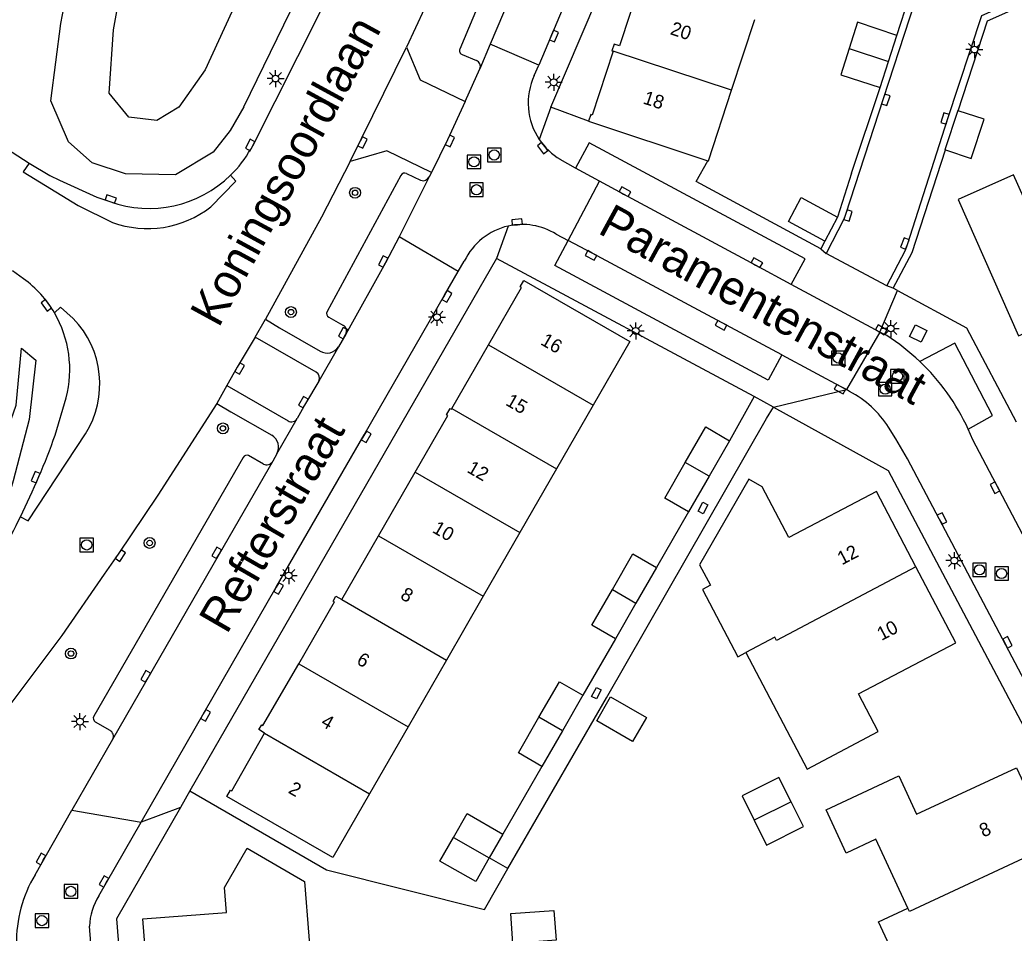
# Model space of a CAD drawing. Extents: x 136000 to 138005, y 398500 to 400500.
# Drawn here: x 137280.4 to 137353.6, y 399646.5 to 399713.7 of the extents above; entities that cross this region are included whole.
import ezdxf

# ---------------------------------------------------------------- set-up
doc = ezdxf.new("R2010")
doc.units = 0
for name, color, linetype in [('gg-afsc-hekwerk', 7, 'Continuous'), ('gg-anno-huisnummerreeks BGT', 7, 'Continuous'), ('gg-anno-openbare ruimte label', 7, 'Continuous'), ('gg-bbg-bijgebouw', 7, 'Continuous'), ('gg-bbg-hoofdgebouw', 7, 'Continuous'), ('gg-bbg-tussenscheiding', 7, 'Continuous'), ('gg-knt-BGT kruinlijn', 7, 'Continuous'), ('gg-knt-bovenkant onderkant talud', 7, 'Continuous'), ('gg-knt-verharding', 7, 'Continuous'), ('gg-knt-verharding nz', 7, 'Continuous'), ('gt-bbg-plantopografie pand', 7, 'Continuous'), ('gt-grn-groengrens', 7, 'Continuous'), ('gt-grn-vlakafsluiter', 7, 'Continuous'), ('gt-grn-weggrens', 7, 'Continuous'), ('gt-symb-boom', 7, 'Continuous'), ('gt-symb-kolk', 7, 'Continuous'), ('gt-symb-kolk center center', 7, 'Continuous'), ('gt-symb-lichtmast', 7, 'Continuous'), ('gt-symb-rioolschacht', 7, 'Continuous')]:
    doc.layers.add(name, color=color, linetype=linetype)

# ---------------------------------------------------------------- blocks, each defined once
blk = doc.blocks.new('gt0-LMAST')
at = {"layer": 'gt-symb-lichtmast'}
for p, q in [((-0.182, 0.173), (-0.447, 0.438)), ((-0.005, 0.246), (-0.005, 0.621)), ((0.172, 0.173), (0.437, 0.438)), ((-0.255, -0.004), (-0.63, -0.004)), ((-0.182, -0.181), (-0.447, -0.446)), ((-0.005, -0.254), (-0.005, -0.629)), ((0.437, -0.446), (0.172, -0.181)), ((0.245, -0.004), (0.62, -0.004))]:
    blk.add_line(p, q, dxfattribs=at)
blk.add_circle((-0.005, -0.004), 0.25, dxfattribs=at)
blk = doc.blocks.new('gt0-RS')
at = {"layer": 'gt-symb-rioolschacht'}
blk.add_lwpolyline([(-0.5, -0.5), (0.5, -0.5), (0.5, 0.5), (-0.5, 0.5)], close=True, dxfattribs=at)
blk.add_circle((0, 0), 0.375, dxfattribs=at)
blk = doc.blocks.new('gt0-KOLK')
at = {"layer": 'gt-symb-kolk'}
blk.add_lwpolyline([(0, 0), (0.375, 0), (0.375, 0.4), (-0.375, 0.4), (-0.375, 0), (0, 0)], dxfattribs=at)
blk = doc.blocks.new('gt0-KOLKCC')
at = {"layer": 'gt-symb-kolk center center'}
blk.add_lwpolyline([(-0.375, 0.2), (0.375, 0.2), (0.375, -0.2), (-0.375, -0.2)], close=True, dxfattribs=at)
blk = doc.blocks.new('gt0-BOOM')
at = {"layer": 'gt-symb-boom'}
for radius in [0.4, 0.2]:
    blk.add_circle((0, 0), radius, dxfattribs=at)

msp = doc.modelspace()

# ---------------------------------------------------------------- linework, layer by layer
at = {"layer": 'gg-afsc-hekwerk'}
for p, q in [((137341.638, 399702.393), (137340.609, 399699.176)), ((137334.459, 399685.975), (137332.665, 399682.727)), ((137329.633, 399677.509), (137327.28, 399673.399)), ((137324.258, 399668.163), (137321.869, 399664.011)), ((137318.856, 399658.772), (137315.982, 399653.805)), ((137316.34, 399651.266), (137314.976, 399652.047))]:
    msp.add_line(p, q, dxfattribs=at)
msp.add_lwpolyline([(137292.959, 399656.986), (137303.006, 399651.162), (137314.639, 399648.247), (137316.34, 399651.266)], dxfattribs=at)
at = {"layer": 'gg-bbg-bijgebouw'}
for p, q in [((137344.344, 399710.608), (137344.961, 399712.526)), ((137343.726, 399708.69), (137344.344, 399710.608)), ((137337.936, 399700.616), (137340.609, 399699.176)), ((137340.609, 399699.176), (137339.671, 399697.398)), ((137329.403, 399681.12), (137330.905, 399683.737)), ((137330.905, 399683.737), (137332.665, 399682.727)), ((137332.665, 399682.727), (137331.149, 399680.118)), ((137331.149, 399680.118), (137329.633, 399677.509)), ((137327.28, 399673.399), (137325.769, 399670.781)), ((137325.769, 399670.781), (137324.258, 399668.163)), ((137321.869, 399664.011), (137320.363, 399661.392)), ((137320.363, 399661.392), (137318.856, 399658.772)), ((137333.574, 399656.604), (137334.471, 399654.816)), ((137315.982, 399653.805), (137314.984, 399652.061)), ((137314.984, 399652.061), (137314.976, 399652.047))]:
    msp.add_line(p, q, dxfattribs=at)
for points in [[(137344.961, 399712.526), (137342.078, 399713.491), (137341.455, 399711.557)], [(137341.455, 399711.557), (137340.832, 399709.622), (137343.726, 399708.69)], [(137349.486, 399706.992), (137349.454, 399707.003), (137348.503, 399704.127), (137348.551, 399704.111)], [(137348.551, 399704.111), (137350.435, 399703.488), (137351.387, 399706.362), (137349.486, 399706.992)], [(137339.671, 399697.398), (137336.983, 399698.846), (137337.936, 399700.616)], [(137329.633, 399677.509), (137327.901, 399678.503), (137329.403, 399681.12)], [(137324.037, 399671.781), (137325.548, 399674.399), (137327.28, 399673.399)], [(137324.258, 399668.163), (137322.526, 399669.163), (137324.037, 399671.781)], [(137318.629, 399662.389), (137320.135, 399665.008), (137321.869, 399664.011)], [(137326.546, 399662.377), (137325.526, 399660.619), (137322.895, 399662.133), (137323.908, 399663.892), (137326.546, 399662.377)], [(137318.856, 399658.772), (137317.122, 399659.769), (137318.629, 399662.389)], [(137337.197, 399656.164), (137336.291, 399657.968), (137333.574, 399656.604)], [(137334.471, 399654.816), (137335.385, 399652.996), (137338.102, 399654.359), (137337.197, 399656.164)], [(137312.351, 399653.56), (137313.352, 399655.31), (137315.982, 399653.805)], [(137314.976, 399652.047), (137313.986, 399650.316), (137311.35, 399651.81), (137312.351, 399653.56)]]:
    msp.add_lwpolyline(points, dxfattribs=at)
at = {"layer": 'gg-bbg-hoofdgebouw'}
for p, q in [((137332.81, 399708.496), (137334.521, 399713.692)), ((137322.275, 399706.217), (137331.052, 399703.315)), ((137312.225, 399685.091), (137314.924, 399689.77)), ((137322.625, 399685.333), (137319.929, 399680.652)), ((137306.833, 399675.728), (137309.527, 399680.41)), ((137319.929, 399680.652), (137317.233, 399675.97)), ((137304.138, 399671.046), (137306.833, 399675.728)), ((137317.233, 399675.97), (137314.538, 399671.289)), ((137314.538, 399671.289), (137311.839, 399666.602)), ((137311.839, 399666.602), (137309.007, 399661.684)), ((137309.007, 399661.684), (137306.17, 399656.759))]:
    msp.add_line(p, q, dxfattribs=at)
for points in [[(137326.102, 399716.465), (137324.55, 399711.76), (137324.162, 399711.895), (137323.992, 399711.406), (137324.098, 399711.369)], [(137324.098, 399711.369), (137322.55, 399706.676), (137322.444, 399706.712), (137322.275, 399706.217)], [(137331.052, 399703.315), (137331.098, 399703.3), (137332.81, 399708.496)], [(137359.984, 399701.191), (137355.025, 399698.989), (137353.548, 399702.271), (137349.481, 399700.463), (137353.921, 399690.432), (137357.495, 399692.012), (137359.209, 399688.177), (137364.956, 399690.728)], [(137314.924, 399689.77), (137317.362, 399693.997), (137317.265, 399694.052), (137317.523, 399694.508), (137325.324, 399690.02), (137322.625, 399685.333)], [(137309.527, 399680.41), (137311.926, 399684.578), (137311.839, 399684.628), (137312.103, 399685.09), (137312.195, 399685.038), (137312.225, 399685.091)], [(137346.37, 399673.449), (137343.467, 399678.989), (137337.027, 399675.614), (137335.045, 399679.345), (137334.081, 399679.89), (137330.447, 399673.611), (137331.255, 399672.097), (137330.675, 399671.782), (137333.259, 399666.842), (137333.843, 399667.15)], [(137333.843, 399667.15), (137338.361, 399658.587), (137343.579, 399661.345), (137342.131, 399664.109), (137349.297, 399667.864), (137346.37, 399673.449)], [(137300.959, 399666.328), (137303.583, 399670.876), (137303.492, 399670.927), (137303.701, 399671.3), (137304.138, 399671.046)], [(137298.454, 399661.211), (137298.018, 399661.481), (137298.239, 399661.838), (137298.334, 399661.779), (137300.959, 399666.328)], [(137295.939, 399657.035), (137296.031, 399656.98), (137298.454, 399661.211)], [(137345.779, 399648.348), (137343.424, 399653.423), (137341.239, 399652.406), (137339.756, 399655.595), (137345.102, 399658.087), (137346.413, 399655.271), (137353.762, 399658.685), (137356.413, 399653.013)], [(137306.17, 399656.759), (137303.478, 399652.083), (137295.663, 399656.576), (137295.939, 399657.035)], [(137289.982, 399641.323), (137289.496, 399647.563), (137295.661, 399648.044), (137295.513, 399649.87), (137297.16, 399652.762), (137301.395, 399650.304), (137302.029, 399642.27)], [(137347.613, 399638.751), (137343.605, 399647.343), (137345.779, 399648.348)]]:
    msp.add_lwpolyline(points, dxfattribs=at)
at = {"layer": 'gg-bbg-tussenscheiding'}
for p, q in [((137341.455, 399711.557), (137344.344, 399710.608)), ((137332.81, 399708.496), (137324.098, 399711.369)), ((137314.924, 399689.77), (137322.625, 399685.333)), ((137312.225, 399685.091), (137319.929, 399680.652)), ((137331.149, 399680.118), (137329.403, 399681.12)), ((137309.527, 399680.41), (137317.233, 399675.97)), ((137306.833, 399675.728), (137314.538, 399671.289)), ((137324.037, 399671.781), (137325.769, 399670.781)), ((137304.138, 399671.046), (137311.839, 399666.602)), ((137300.959, 399666.328), (137309.007, 399661.684)), ((137320.363, 399661.392), (137318.629, 399662.389)), ((137298.454, 399661.211), (137306.17, 399656.759)), ((137337.197, 399656.164), (137334.471, 399654.816)), ((137312.351, 399653.56), (137314.984, 399652.061))]:
    msp.add_line(p, q, dxfattribs=at)
for points in [[(137346.37, 399673.449), (137336.101, 399668.037), (137335.977, 399668.273), (137333.843, 399667.15)], [(137356.413, 399653.013), (137345.894, 399648.102), (137345.779, 399648.348)]]:
    msp.add_lwpolyline(points, dxfattribs=at)
at = {"layer": 'gg-knt-BGT kruinlijn'}
for p, q in [((137283.466, 399713.415), (137284.532, 399719.173)), ((137296.915, 399707.286), (137301.003, 399715.645)), ((137282.721, 399707.713), (137283.466, 399713.415)), ((137284.035, 399704.71), (137282.721, 399707.713)), ((137296.915, 399707.286), (137295.918, 399705.533)), ((137295.918, 399705.533), (137294.677, 399703.935)), ((137285.765, 399703.165), (137284.035, 399704.71)), ((137294.677, 399703.935), (137291.886, 399702.272)), ((137288.226, 399702.358), (137285.765, 399703.165)), ((137291.886, 399702.272), (137288.226, 399702.358))]:
    msp.add_line(p, q, dxfattribs=at)
at = {"layer": 'gg-knt-bovenkant onderkant talud'}
msp.add_lwpolyline([(137316.112, 399764.694), (137314.45, 399762.905), (137308.704, 399744.7), (137304.855, 399734.455), (137300.459, 399724.505), (137296.049, 399714.263), (137294.074, 399709.999), (137292.147, 399707.26), (137290.535, 399706.283), (137288.464, 399706.522), (137287.015, 399708.279), (137287.342, 399712.934), (137288.715, 399720.53), (137294.507, 399732.071), (137298.822, 399740.548), (137303.184, 399748.152), (137308.966, 399757.485), (137314.68, 399769.646), (137317.31, 399775.012), (137319.297, 399774.055), (137316.442, 399768.152), (137316.622, 399766.234)], dxfattribs=at)
at = {"layer": 'gg-knt-verharding'}
for p, q in [((137319.427, 399727.201), (137312.814, 399711.526)), ((137344.961, 399712.526), (137347.04, 399718.967)), ((137304.756, 399703.257), (137308.891, 399711.669)), ((137315.038, 399711.877), (137314.295, 399710.082)), ((137318.615, 399710.336), (137315.038, 399711.877)), ((137312.983, 399711.114), (137314.033, 399710.685)), ((137318.294, 399709.572), (137318.615, 399710.336)), ((137313.216, 399707.67), (137314.295, 399710.082)), ((137341.638, 399702.393), (137343.726, 399708.69)), ((137322.275, 399706.217), (137319.517, 399707.247)), ((137321.326, 399702.779), (137320.204, 399703.417)), ((137323.096, 399701.816), (137321.326, 399702.779)), ((137308.48, 399702.235), (137303.052, 399692.224)), ((137310.564, 399702.122), (137308.359, 399697.725)), ((137310.73, 399702.46), (137310.564, 399702.122)), ((137320.788, 399697.461), (137323.096, 399701.816)), ((137312.7, 399695.181), (137308.359, 399697.725)), ((137319.9, 399697.921), (137320.788, 399697.461)), ((137339.671, 399697.398), (137339.373, 399696.844)), ((137315.516, 399696.135), (137292.959, 399656.986)), ((137312.7, 399695.181), (137313.144, 399695.933)), ((137334.459, 399685.975), (137315.516, 399696.135)), ((137280.72, 399694.637), (137279.897, 399695.216)), ((137343.709, 399690.717), (137337.195, 399694.208)), ((137345.012, 399693.777), (137344.697, 399693.949)), ((137303.167, 399691.803), (137304.218, 399691.229)), ((137297.748, 399690.337), (137298.521, 399691.654)), ((137302.24, 399687.756), (137297.748, 399690.337)), ((137304.426, 399690.571), (137303.879, 399689.629)), ((137344.225, 399690.453), (137343.709, 399690.717)), ((137336.491, 399689.045), (137341.052, 399686.6)), ((137295.664, 399686.79), (137294.93, 399685.463)), ((137295.664, 399686.79), (137300.18, 399684.19)), ((137335.899, 399685.197), (137334.459, 399685.975)), ((137341.252, 399686.485), (137341.052, 399686.6)), ((137341.484, 399686.351), (137341.252, 399686.485)), ((137283.043, 399683.144), (137283.853, 399685.888)), ((137298.363, 399681.012), (137297.273, 399681.63)), ((137299.356, 399681.767), (137299.046, 399681.211)), ((137296.874, 399681.505), (137285.885, 399662.474)), ((137285.996, 399662.061), (137287.071, 399661.435)), ((137287.271, 399660.763), (137284.272, 399655.552)), ((137292.959, 399656.986), (137292.27, 399655.768)), ((137281.563, 399650.815), (137284.272, 399655.552)), ((137286.26, 399649.265), (137289.368, 399654.679)), ((137288.854, 399605.55), (137285.567, 399647.03))]:
    msp.add_line(p, q, dxfattribs=at)
for points in [[(137348.441, 399814.178), (137346.764, 399811.687), (137343.957, 399807.261), (137338.799, 399798.413), (137334.546, 399791.311), (137330.904, 399785.079), (137328.498, 399780.402), (137326.19, 399775.733), (137322.123, 399766.315), (137318.903, 399757.669), (137317.297, 399752.666), (137315.145, 399745.764), (137312.081, 399737.011), (137309.148, 399729.339), (137305.148, 399719.904), (137302.522, 399714.222), (137297.565, 399704.373), (137297.434, 399704.173)], [(137344.219, 399694.108), (137345.594, 399696.727), (137345.746, 399697.155), (137348.696, 399706.353), (137351.205, 399713.998), (137353.709, 399715.088), (137385.95, 399729.37), (137390.875, 399731.562), (137381.907, 399751.837), (137373.339, 399771.166), (137371.025, 399772.411), (137355.931, 399744.625), (137347.832, 399719.765), (137343.965, 399707.857), (137341.19, 399699.351), (137341.071, 399699.014), (137339.756, 399696.499)], [(137325.572, 399756.589), (137323.552, 399750.717), (137322.539, 399747.616), (137319.822, 399739.017), (137317.737, 399733.137), (137316.62, 399730.089), (137313.351, 399721.677), (137310.874, 399715.958), (137308.891, 399711.669)], [(137334.468, 399753.513), (137328.793, 399736.731), (137325.186, 399726.126), (137324.401, 399724.028), (137318.615, 399710.336)], [(137319.517, 399707.247), (137325.187, 399720.593), (137326.29, 399723.243), (137327.009, 399725.196), (137328.756, 399730.246), (137335.51, 399750.235)], [(137349.486, 399706.992), (137351.636, 399713.611), (137358.068, 399716.459)], [(137308.891, 399711.669), (137309.906, 399709.259), (137313.216, 399707.67)], [(137313.216, 399707.67), (137311.907, 399704.853), (137310.73, 399702.46)], [(137278.862, 399704.592), (137279.057, 399704.473), (137281.121, 399703.138)], [(137310.73, 399702.46), (137307.432, 399704.052), (137304.756, 399703.257)], [(137344.697, 399693.949), (137346.099, 399696.562), (137348.551, 399704.111)], [(137281.121, 399703.138), (137282.655, 399702.23), (137283.374, 399701.88), (137286.121, 399700.643), (137287.067, 399700.313)], [(137304.756, 399703.257), (137302.629, 399699.169), (137298.521, 399691.654)], [(137339.373, 399696.844), (137330.212, 399701.776), (137331.052, 399703.315)], [(137308.895, 399702.384), (137309.911, 399701.893), (137310.175, 399701.847), (137310.295, 399701.873), (137310.44, 399701.975), (137310.564, 399702.122)], [(137337.195, 399694.208), (137334.57, 399695.644), (137324.862, 399700.86), (137323.096, 399701.816)], [(137336.491, 399689.045), (137322.556, 399696.527), (137320.788, 399697.461)], [(137289.368, 399654.679), (137299.307, 399671.964), (137305.777, 399683.156), (137311.687, 399693.438), (137312.7, 399695.181)], [(137345.012, 399693.777), (137350.088, 399691.039), (137353.732, 399684.115)], [(137298.521, 399691.654), (137299.551, 399691.033), (137302.547, 399689.319)], [(137345.893, 399690.389), (137346.329, 399691.249), (137347.176, 399690.83), (137346.749, 399689.975), (137345.893, 399690.389)], [(137297.748, 399690.337), (137296.445, 399688.139), (137295.664, 399686.79)], [(137302.442, 399687.115), (137301.472, 399685.452), (137300.854, 399684.363)], [(137294.93, 399685.463), (137290.596, 399678.726), (137287.684, 399674.392), (137286.661, 399672.917)], [(137294.93, 399685.463), (137295.975, 399684.851), (137298.977, 399683.133)], [(137316.34, 399651.266), (137323.599, 399663.824), (137335.387, 399684.366), (137335.899, 399685.197)], [(137335.899, 399685.197), (137344.335, 399680.527), (137356.062, 399658.367), (137372.03, 399624.226)], [(137373.931, 399624.049), (137358.087, 399657.959), (137357.646, 399658.872), (137345.755, 399681.385), (137344.883, 399682.871), (137344.356, 399683.718)], [(137357.133, 399670.324), (137350.554, 399682.798), (137350.219, 399683.577)], [(137286.661, 399672.917), (137283.532, 399668.408), (137279.192, 399662.624), (137273.981, 399655.999), (137269.283, 399650.505), (137264.482, 399645.042), (137259.572, 399639.72), (137252.816, 399631.999), (137248.857, 399627.178), (137247.468, 399625.414), (137242.543, 399619.094), (137240.589, 399616.508), (137238.662, 399613.928), (137233.522, 399606.486), (137232.27, 399604.641), (137231.023, 399602.763), (137227.807, 399597.692), (137224.071, 399591.532), (137221.456, 399586.973), (137218.547, 399581.738)], [(137292.27, 399655.768), (137287.561, 399647.57), (137290.867, 399605.709)]]:
    msp.add_lwpolyline(points, dxfattribs=at)
for centre, radius, start, end in [((137313.103, 399711.404), 0.314, 157.13314, 247.47317), ((137313.849, 399710.247), 0.476, 339.75968, 67.20966), ((137322.649, 399707.549), 4.802, 155.08724, 213.86867), ((137322.658, 399707.561), 4.816, 213.92437, 239.36188), ((137290.003, 399708.358), 8.528, 314.23153, 330.61404), ((137289.962, 399708.388), 8.579, 250.27592, 314.28415), ((137308.772, 399702.075), 0.333, 68.25683, 151.24311), ((137317.413, 399693.895), 4.73, 102.72226, 154.476), ((137317.416, 399693.897), 4.729, 58.31256, 102.76806), ((137275.838, 399687.937), 8.29, 30.2975, 53.92285), ((137275.86, 399687.963), 8.258, 345.44626, 30.21618), ((137303.32, 399692.071), 0.309, 150.29921, 240.25708), ((137303.989, 399690.795), 0.491, 332.89429, 62.19018), ((137335.564, 399676.876), 16.104, 46.49543, 57.46401), ((137303.06, 399690.133), 0.962, 237.77865, 328.42412), ((137335.495, 399676.794), 16.211, 24.73545, 46.52036), ((137302.01, 399687.331), 0.483, 333.37586, 61.60682), ((137338.01, 399679.679), 7.522, 32.47585, 62.49603), ((137300.429, 399684.619), 0.496, 239.88307, 328.90835), ((137232.673, 399701.025), 53.449, 333.44705, 340.45515), ((137298.461, 399682.254), 1.019, 331.45403, 59.55958), ((137297.136, 399681.367), 0.296, 62.53035, 152.25945), ((137298.597, 399681.482), 0.525, 243.57179, 328.9164), ((137232.417, 399700.452), 53.426, 327.88735, 334.12032), ((137286.149, 399662.324), 0.304, 150.31948, 239.76774), ((137286.838, 399661), 0.493, 331.30777, 61.84025), ((137289.886, 399645.856), 9.689, 149.21361, 180.93471), ((137290.129, 399646.84), 4.566, 147.92555, 177.62056)]:
    msp.add_arc(centre, radius, start, end, dxfattribs=at)
at = {"layer": 'gg-knt-verharding nz'}
for p, q in [((137339.373, 399696.844), (137339.756, 399696.499)), ((137344.219, 399694.108), (137339.756, 399696.499)), ((137344.697, 399693.949), (137344.219, 399694.108)), ((137303.879, 399689.629), (137302.442, 399687.115)), ((137299.356, 399681.767), (137300.854, 399684.363))]:
    msp.add_line(p, q, dxfattribs=at)
for points in [[(137321.493, 399727.254), (137320.681, 399725.138), (137316.032, 399714.179), (137315.038, 399711.877)], [(137337.195, 399694.208), (137338.21, 399696.103), (137322.317, 399704.641), (137321.326, 399702.779)], [(137281.121, 399703.138), (137280.695, 399702.488), (137284.741, 399700.03), (137287.251, 399698.782)], [(137294.487, 399699.927), (137296.326, 399701.816), (137295.952, 399702.247)], [(137308.359, 399697.725), (137307.353, 399695.815), (137304.426, 399690.571)], [(137336.491, 399689.045), (137335.496, 399687.17), (137319.795, 399695.615), (137320.788, 399697.461)], [(137284.377, 399691.719), (137283.438, 399692.546), (137282.996, 399692.119)], [(137350.219, 399683.577), (137352.01, 399684.571), (137349.225, 399689.906), (137346.65, 399688.557)], [(137280.485, 399677.132), (137281.062, 399676.844), (137285.268, 399683.229)], [(137299.046, 399681.211), (137295.103, 399674.386), (137287.271, 399660.763)]]:
    msp.add_lwpolyline(points, dxfattribs=at)
for centre, radius, start, end in [((137289.839, 399705.865), 7.541, 249.93009, 308.05339), ((137279.412, 399686.906), 6.914, 327.87184, 44.11034)]:
    msp.add_arc(centre, radius, start, end, dxfattribs=at)
at = {"layer": 'gt-bbg-plantopografie pand'}
msp.add_lwpolyline([(137316.555, 399647.951), (137319.73, 399648.188), (137319.893, 399646.002), (137316.718, 399645.765), (137316.555, 399647.951)], dxfattribs=at)
at = {"layer": 'gt-grn-groengrens'}
msp.add_lwpolyline([(137265.829, 399660.161), (137270.783, 399666.44), (137271.968, 399670.119), (137278.027, 399680.957), (137278.907, 399681.77), (137280.164, 399685.339), (137280.563, 399689.531), (137281.63, 399688.657), (137281.136, 399684.292), (137279.963, 399679.783), (137277.669, 399672.051)], dxfattribs=at)
at = {"layer": 'gt-grn-vlakafsluiter'}
for p in [(137284.272, 399655.552), (137292.27, 399655.768)]:
    msp.add_line(p, (137289.368, 399654.679), dxfattribs=at)
at = {"layer": 'gt-grn-weggrens'}
for p, q in [((137319.517, 399707.247), (137318.662, 399704.873)), ((137316.371, 399698.509), (137315.516, 399696.135)), ((137343.709, 399690.717), (137345.012, 399693.777)), ((137343.709, 399690.717), (137341.252, 399686.485)), ((137335.899, 399685.197), (137341.252, 399686.485))]:
    msp.add_line(p, q, dxfattribs=at)

# ---------------------------------------------------------------- block references
at = {"layer": 'gt-symb-boom'}
for p in [(137305.107, 399700.958), (137300.393, 399692.186), (137295.384, 399683.632), (137289.995, 399675.208), (137284.207, 399667.077)]:
    msp.add_blockref('gt0-BOOM', p, dxfattribs=at)
at = {"layer": 'gt-symb-kolk'}
for p, rotation in [((137319.556, 399712.56), -112.92838438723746), ((137343.965, 399707.857), -108.76412863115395), ((137348.696, 399706.353), 72.2540986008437), ((137305.485, 399704.741), -116.15724607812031), ((137311.907, 399704.853), -116.19333396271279), ((137297.565, 399704.373), 61.91184862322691), ((137319.062, 399704.359), 127.61238484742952), ((137324.862, 399700.86), -28.824936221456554), ((137287.067, 399700.313), -20.323697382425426), ((137341.19, 399699.351), -108.59572672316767), ((137317.045, 399698.612), 4.783077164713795), ((137345.746, 399697.155), 69.10675799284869), ((137307.353, 399695.815), 63.01990004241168), ((137322.556, 399696.527), 152.13922816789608), ((137334.57, 399695.644), -30.465544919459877), ((137311.687, 399693.438), -119.88700945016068), ((137282.554, 399692.798), 126.25817622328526), ((137332.117, 399691.393), 151.82166392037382), ((137343.709, 399690.717), -30.994205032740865), ((137304.409, 399690.541), 60.82468427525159), ((137296.445, 399688.139), -120.64681086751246), ((137340.869, 399686.694), 151.7746664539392), ((137301.479, 399685.464), 59.74762904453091), ((137305.751, 399683.111), -119.67381586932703), ((137281.8, 399679.968), 67.01015758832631), ((137352.362, 399679.37), 117.80665040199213), ((137348.114, 399676.918), -62.16817243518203), ((137287.684, 399674.392), -124.69056019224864), ((137295.103, 399674.386), 59.98287471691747), ((137299.307, 399671.964), -119.90904639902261), ((137352.924, 399667.808), -62.16817243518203), ((137289.882, 399665.303), 60.112990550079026), ((137293.941, 399662.635), -119.71385000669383), ((137282.169, 399651.875), 60.23209669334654), ((137286.805, 399650.214), 60.14202058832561)]:
    msp.add_blockref('gt0-KOLK', p, dxfattribs=dict(at, rotation=rotation))
at = {"layer": 'gt-symb-kolk center center'}
for p, rotation in [((137330.704, 399677.775), 62.46771874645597), ((137322.865, 399664.165), 61.435265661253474)]:
    msp.add_blockref('gt0-KOLKCC', p, dxfattribs=dict(at, rotation=rotation))
at = {"layer": 'gt-symb-lichtmast'}
for p in [(137350.679, 399711.493), (137299.26, 399709.359), (137319.726, 399709.085), (137311.138, 399691.812), (137325.756, 399690.804), (137344.52, 399690.981), (137349.199, 399673.916), (137300.23, 399672.82), (137284.874, 399662.074)]:
    msp.add_blockref('gt0-LMAST', p, dxfattribs=at)
at = {"layer": 'gt-symb-rioolschacht'}
for p in [(137315.346, 399703.738), (137313.857, 399703.231), (137314.041, 399701.18), (137340.66, 399688.809), (137345.006, 399687.465), (137344.106, 399686.519), (137285.364, 399675.065), (137351.047, 399673.233), (137352.671, 399672.961), (137284.202, 399649.586), (137282.074, 399647.44)]:
    msp.add_blockref('gt0-RS', p, dxfattribs=at)

# ---------------------------------------------------------------- texts
at = {"layer": 'gg-anno-huisnummerreeks BGT'}
for s, rotation, p in [('20', 341.7, (137328.23, 399712.628)), ('18', 341.7, (137326.228, 399707.538)), ('16', 330, (137318.685, 399689.84)), ('15', 330, (137316.117, 399685.387)), ('12', 330.1, (137313.271, 399680.453)), ('10', 330.1, (137310.724, 399676.028)), ('12', 27.7, (137340.92, 399673.558)), ('8', 330.1, (137308.366, 399671.153)), ('10', 27.7, (137343.835, 399667.996)), ('6', 330, (137305.149, 399666.364)), ('4', 330, (137302.525, 399661.815)), ('2', 330.2, (137300.129, 399656.867)), ('8', 25.1, (137351.324, 399653.537))]:
    msp.add_text(s, height=1, rotation=rotation, dxfattribs=at).set_placement(p)
at = {"layer": 'gg-anno-openbare ruimte label'}
for s, rotation, p in [('Koningsoordlaan', 61.4, (137295.071, 399690.969)), ('Paramentenstraat', 331.4, (137322.88, 399698.031)), ('Refterstraat', 59.9, (137295.671, 399668.427))]:
    msp.add_text(s, height=2.5, rotation=rotation, dxfattribs=at).set_placement(p)

doc.saveas('drawing.dxf')
